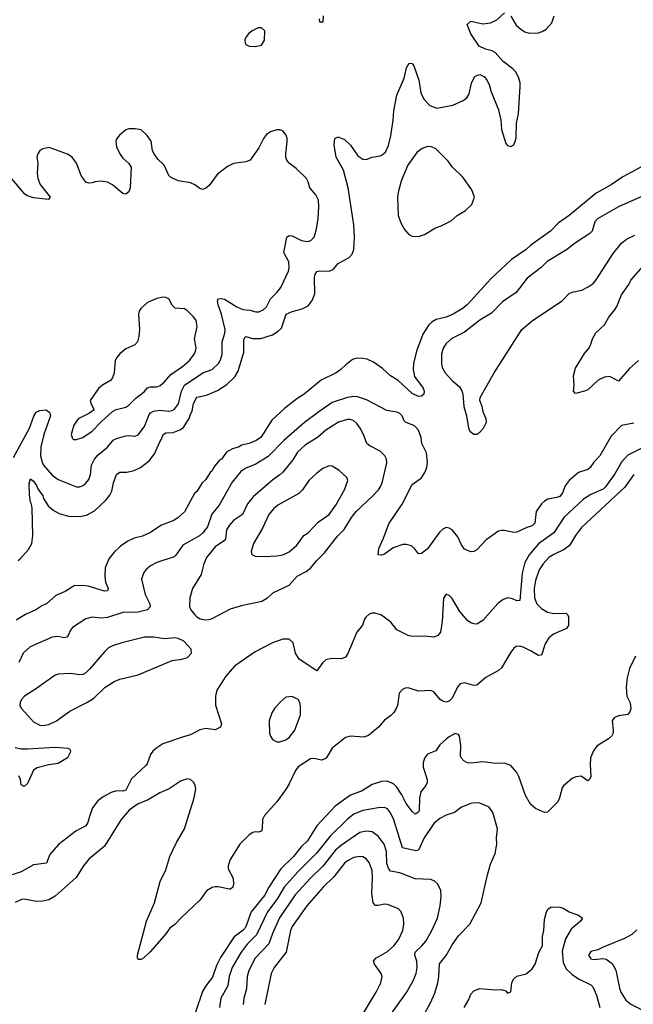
# Model space of a CAD drawing. Header units: inches. Extents: x 1473912 to 1647258, y 640388 to 773423.
# Tile 400 of 420: x 1623920 to 1627907, y 671690 to 678082. Entities that reach past the tile are written whole.
import ezdxf

# ---------------------------------------------------------------- set-up
doc = ezdxf.new("R2010")
doc.units = ezdxf.units.IN
doc.header["$MEASUREMENT"] = 0
doc.layers.add('B6627', color=7, linetype='Continuous')

msp = doc.modelspace()

# ---------------------------------------------------------------- linework, layer by layer
at = {"layer": 'B6627', "color": 5}
for points, elevation in [([(1623910, 674572.2), (1623921, 674579), (1623977.7, 674642.3), (1623998, 674682), (1624006.1, 674733.9), (1624002, 674910), (1623996.9, 674936.9), (1623990, 674949), (1623983.5, 674996.5), (1623982, 675070), (1623990, 675100.7), (1624010, 675086.8), (1624030, 675057.3), (1624037.3, 675037.3), (1624070, 674990.6), (1624074.7, 674974.7), (1624106, 674926), (1624138, 674898), (1624177.4, 674877.4), (1624238, 674858), (1624310, 674856.5), (1624353.4, 674866.6), (1624405.3, 674894.7), (1624478.2, 674961.8), (1624505.2, 674994.8), (1624518, 675022), (1624530, 675076), (1624550, 675130.5), (1624570, 675144.9), (1624615.6, 675144.4), (1624664, 675156), (1624704.6, 675175.4), (1624760.8, 675219.2), (1624796.4, 675263.6), (1624830, 675340.7), (1624842, 675358), (1624852, 675390), (1624870, 675399.6), (1624918.2, 675401.8), (1624961, 675419), (1624984.7, 675435.3), (1625023.3, 675496.7), (1625030, 675522), (1625040.4, 675539.6), (1625050, 675590.6), (1625070, 675632.1), (1625134.5, 675645.5), (1625205.9, 675674.1), (1625266.3, 675713.7), (1625317.4, 675762.6), (1625339.4, 675800.6), (1625377.2, 675922.8), (1625377.2, 676002.8), (1625382, 676018), (1625390, 676025.5), (1625432.2, 676012.2), (1625487.1, 676012.9), (1625562.9, 676037.1), (1625599.8, 676060.2), (1625620.5, 676079.5), (1625652, 676170), (1625690, 676186.7), (1625754.9, 676205.1), (1625794.7, 676225.3), (1625820.4, 676259.6), (1625837.8, 676302.2), (1625835.6, 676410), (1625839.6, 676430), (1625850, 676447.3), (1625868.5, 676451.5), (1625930, 676450.2), (1625958.7, 676461.3), (1625990, 676498.7), (1626061.4, 676538.6), (1626080.1, 676559.9), (1626091.6, 676590), (1626094.3, 676670), (1626089.8, 676750.2), (1626054.3, 676990), (1626024.5, 677104.5), (1625977, 677190), (1625963, 677270), (1625967.3, 677310), (1625990, 677321.6), (1626030, 677303.8), (1626070, 677267.7), (1626117.5, 677197.5), (1626150, 677175.3), (1626170, 677174.6), (1626210, 677190.3), (1626262, 677198), (1626276, 677204), (1626297.2, 677222.8), (1626315.5, 677264.5), (1626331.2, 677328.8), (1626347.1, 677430), (1626351.3, 677490), (1626370, 677591), (1626417.8, 677702.2), (1626433, 677770), (1626450, 677799.3), (1626470, 677798), (1626481.7, 677781.7), (1626513.4, 677690), (1626527.2, 677607.2), (1626546.1, 677566.1), (1626584.9, 677524.9), (1626630, 677508.2), (1626733, 677527), (1626802, 677558), (1626824.7, 677575.3), (1626840.4, 677599.6), (1626855.6, 677670), (1626874, 677710), (1626890, 677720.3), (1626910, 677724.9), (1626938.7, 677710), (1626955.8, 677690), (1626970, 677660.7), (1626980.6, 677620.6), (1627030, 677496), (1627046.7, 677430), (1627050.3, 677370), (1627079, 677279), (1627090, 677264.9), (1627110, 677259.3), (1627129.6, 677270.4), (1627139.6, 677290), (1627144.7, 677315.3), (1627148.4, 677410), (1627161.3, 677470), (1627171.2, 677650), (1627171.1, 677671.1), (1627162.9, 677702.9), (1627142.4, 677742.4), (1627123.7, 677763.7), (1627060.5, 677810), (1627008.9, 677868.9), (1626990, 677879.7), (1626945.2, 677890), (1626906, 677910), (1626851.5, 677990), (1626826.9, 678050), (1626850, 678071.6), (1626930, 678055.3), (1626979.7, 678060.3), (1627019.8, 678080.2), (1627070, 678126)], 620), ([(1625892.7, 678107.3), (1625890, 678066), (1625870, 678066), (1625868, 678088)], 620), ([(1627110, 678104.9), (1627146.5, 678046.5), (1627177.3, 678017.3), (1627202.4, 678002.4), (1627230, 677994.3), (1627290, 677997.4), (1627314.7, 678005.3), (1627339.8, 678020.2), (1627378, 678062), (1627392.2, 678107.8)], 620), ([(1623879.8, 675240.2), (1623983.7, 675430), (1624012, 675508), (1624026.9, 675533.1), (1624050, 675546), (1624090, 675548.3), (1624114.2, 675534.2), (1624121.3, 675510), (1624077, 675390), (1624058, 675310), (1624056.2, 675250), (1624065.7, 675210), (1624075.7, 675190), (1624130, 675125.4), (1624170, 675097.1), (1624290, 675050.3), (1624310, 675050.4), (1624330, 675057.6), (1624350, 675072.4), (1624370, 675096.3), (1624380.3, 675130), (1624387.2, 675190), (1624406.1, 675230), (1624430, 675256.1), (1624490, 675306.4), (1624527.7, 675352.3), (1624550, 675363.5), (1624610, 675380.3), (1624630, 675383.1), (1624670, 675377.6), (1624690, 675386.4), (1624730, 675442), (1624762, 675518), (1624770.5, 675529.5), (1624790, 675541.5), (1624830, 675546.3), (1624890, 675541.2), (1624910, 675545), (1624925.6, 675554.4), (1624951, 675589), (1624970.4, 675670), (1624990.3, 675709.7), (1625109.9, 675790.1), (1625170, 675810.9), (1625210.6, 675850), (1625225.2, 675874.8), (1625235.9, 675910), (1625235.7, 675990), (1625252.6, 676047.4), (1625254.5, 676070), (1625230.9, 676170.9), (1625208.7, 676231.3), (1625204.7, 676255.3), (1625209.7, 676270.3), (1625230, 676272.9), (1625250, 676266.7), (1625330, 676217.1), (1625370, 676200.6), (1625415.5, 676195.5), (1625455.2, 676184.8), (1625474.3, 676185.7), (1625502.5, 676197.5), (1625522.5, 676217.5), (1625549.7, 676270), (1625591.1, 676310), (1625616.9, 676343.1), (1625665.5, 676450), (1625670.6, 676470), (1625668.2, 676510), (1625636.4, 676570), (1625655.1, 676670), (1625670, 676680.9), (1625690, 676678.2), (1625750, 676648.4), (1625790, 676641.3), (1625812.3, 676647.7), (1625833.1, 676670), (1625846.9, 676713.1), (1625858.4, 676790), (1625863.4, 676870), (1625860.3, 676910), (1625844.2, 676944.2), (1625805.8, 676990), (1625794.6, 677030), (1625783.9, 677050), (1625716.4, 677116.4), (1625671.8, 677150), (1625656.3, 677170), (1625649.7, 677190), (1625649.7, 677210), (1625658.7, 677290), (1625656.9, 677310), (1625652.1, 677332.1), (1625630, 677360.7), (1625610, 677367.8), (1625590, 677366.6), (1625550, 677352.8), (1625523.9, 677336.1), (1625503.1, 677310), (1625474.4, 677250), (1625417.3, 677170), (1625390, 677158.4), (1625310, 677148), (1625270, 677129.6), (1625202.2, 677077.8), (1625150, 677004.5), (1625130, 676987.3), (1625110, 676979.3), (1625090, 676985.2), (1625057.2, 677010), (1625030, 677022.9), (1624950, 677036), (1624900.1, 677060.1), (1624889.4, 677070), (1624857.7, 677137.7), (1624816.6, 677176.6), (1624794.5, 677210), (1624783.7, 677230), (1624773.8, 677293.8), (1624749.3, 677330), (1624710, 677366), (1624670, 677374), (1624630, 677373.3), (1624610, 677367), (1624567.9, 677332.1), (1624550.4, 677310), (1624545.7, 677290), (1624550, 677256), (1624570.4, 677210), (1624590, 677182), (1624628.8, 677148.8), (1624644.4, 677124.4), (1624638, 676990), (1624630, 676965.2), (1624610, 676949.2), (1624590, 676953.2), (1624522.7, 677010), (1624490, 677027.3), (1624450, 677033.6), (1624410, 677029.5), (1624390, 677022), (1624370, 677020.9), (1624350, 677026.6), (1624318.4, 677070), (1624289.6, 677150), (1624260.9, 677190), (1624230, 677209.5), (1624112.5, 677252.5), (1624070, 677244.5), (1624050, 677232.3), (1624037.1, 677210), (1624032.4, 677190), (1624038.7, 677150), (1624034.3, 677085.7), (1624036.9, 677050), (1624052.5, 677012.5), (1624118.8, 676930), (1624106.4, 676913.6), (1624010, 676926.3), (1623970, 676938), (1623954, 676950), (1623860, 677060)], 640), ([(1627955.4, 677124.6), (1627839.2, 677060.8), (1627763, 677010), (1627664.5, 676955.5), (1627490.3, 676810), (1627419.2, 676760.8), (1627368, 676710), (1627241.3, 676618.7), (1627210.3, 676590), (1627115.8, 676524.2), (1626980.2, 676399.8), (1626830, 676234), (1626801.6, 676210), (1626736.3, 676170), (1626690.6, 676150), (1626625.1, 676134.9), (1626599, 676121), (1626578, 676102), (1626538.7, 676041.3), (1626498.9, 675930), (1626478.9, 675850), (1626476.5, 675810), (1626484.8, 675764.8), (1626540.5, 675690), (1626548, 675670), (1626544.9, 675650), (1626530, 675637), (1626510, 675635.6), (1626470, 675656.2), (1626378.6, 675738.6), (1626329.7, 675770), (1626277.6, 675817.6), (1626219.1, 675859.1), (1626177.1, 675877.1), (1626150, 675882.2), (1626110, 675883.9), (1626083.2, 675876.8), (1626038.2, 675841.8), (1626007.3, 675810), (1625976.3, 675790), (1625878.6, 675741.4), (1625767.3, 675650), (1625719.5, 675620.5), (1625641.3, 675558.7), (1625558.3, 675481.7), (1625487.3, 675370), (1625457.3, 675350), (1625411, 675330), (1625360.8, 675319.2), (1625346, 675310), (1625302.9, 675297.1), (1625264.6, 675275.4), (1625230.3, 675230), (1625218, 675222), (1625182.3, 675177.7), (1625170, 675153.2), (1625158, 675142), (1625130, 675098), (1625105.5, 675074.5), (1625070, 675019.5), (1625054.9, 675005.1), (1624990, 674887.3), (1624950.5, 674850), (1624920.7, 674830), (1624840.3, 674799.7), (1624766, 674750), (1624718, 674730), (1624663.4, 674716.6), (1624622.6, 674697.4), (1624576, 674664), (1624534.6, 674625.4), (1624498.4, 674581.6), (1624475.8, 674524.2), (1624473.7, 674470), (1624478, 674430), (1624494, 674390), (1624490, 674375.3), (1624470, 674373.2), (1624365.6, 674405.6), (1624330, 674409.7), (1624273.4, 674406.6), (1624216, 674370), (1624155.8, 674344.2), (1624094, 674290), (1624063.4, 674276.6), (1624026, 674250), (1623958.8, 674221.2), (1623897.1, 674182.9)], 620), ([(1627990, 676946), (1627810, 676866.3), (1627673, 676790), (1627656, 676770), (1627638.4, 676710), (1627625.1, 676694.9), (1627530, 676634.3), (1627472.1, 676587.9), (1627347.4, 676512.6), (1627307.4, 676472.6), (1627216.3, 676403.7), (1627146.5, 676310), (1627056.5, 676250), (1626984.3, 676175.7), (1626910, 676131.7), (1626810, 676053), (1626726.7, 676013.3), (1626690, 675979.2), (1626671.9, 675950), (1626660.7, 675910), (1626660.3, 675850), (1626664.7, 675824.7), (1626684.9, 675790), (1626730, 675740.3), (1626777.5, 675697.5), (1626792.6, 675672.6), (1626798.7, 675650), (1626805.7, 675570), (1626823.6, 675510), (1626835.2, 675430), (1626844.7, 675410), (1626870, 675390.3), (1626890, 675390.4), (1626910, 675404.4), (1626932.4, 675430), (1626953.1, 675470), (1626951.6, 675491.6), (1626933.3, 675530), (1626924.5, 675570), (1626909.2, 675610), (1626912.3, 675630), (1627001.6, 675790), (1627183, 676070), (1627251.8, 676130), (1627443.5, 676256.5), (1627490, 676304.2), (1627510, 676313.4), (1627572.9, 676327.1), (1627612.7, 676347.3), (1627645.1, 676370), (1627665.9, 676394.1), (1627775.8, 676564.2), (1627829.6, 676630.4), (1627862.5, 676657.5), (1627916, 676684)], 640), ([(1627941.3, 675870), (1627882.4, 675817.6), (1627810, 675736.2), (1627762, 675762), (1627750, 675765.1), (1627719, 675761), (1627678.5, 675741.5), (1627610, 675679.7), (1627590, 675669.7), (1627530, 675656.2), (1627518.7, 675670), (1627523.1, 675710), (1627516.9, 675770), (1627530, 675820.7), (1627590, 675914.9), (1627614.9, 675945.1), (1627628, 675970), (1627640.5, 676010), (1627663.5, 676050), (1627718.6, 676101.4), (1627748.4, 676150), (1627784.2, 676195.8), (1627799.1, 676220.9), (1627830, 676296.4), (1627876.6, 676363.4), (1627890, 676391.5), (1627970, 676481.5)], 620), ([(1627910, 675463.1), (1627830, 675446.6), (1627762.6, 675377.4), (1627690, 675249.7), (1627650.1, 675209.9), (1627625.7, 675174.3), (1627610, 675162.4), (1627550, 675143.5), (1627490.2, 675089.8), (1627463.8, 675056.2), (1627445.6, 675010), (1627430, 674987.1), (1627410, 674979.4), (1627351.1, 674968.9), (1627330, 674957.4), (1627310, 674938.7), (1627276.1, 674890), (1627266.6, 674813.4), (1627250, 674796.9), (1627213.8, 674786.2), (1627150, 674756), (1627130, 674752.7), (1627070, 674767), (1627050, 674767), (1627030, 674760.9), (1626950, 674705.2), (1626890, 674641.2), (1626870, 674629.3), (1626850, 674626.6), (1626810, 674644.5), (1626790, 674673.2), (1626765.8, 674725.8), (1626730, 674769.6), (1626710, 674782), (1626690, 674784.7), (1626670, 674775.1), (1626650, 674756.9), (1626570, 674647.8), (1626530, 674616), (1626510, 674615.3), (1626486, 674650), (1626466, 674666), (1626430, 674676.2), (1626410, 674676.2), (1626347.3, 674652.7), (1626290, 674612.7), (1626270, 674605.2), (1626250, 674608), (1626253.2, 674650), (1626284.4, 674715.6), (1626318, 674810), (1626403.8, 674936.2), (1626470, 675065.5), (1626530, 675107.9), (1626554.1, 675145.9), (1626564.6, 675175.4), (1626569.9, 675210), (1626563, 675270), (1626532.2, 675330), (1626528.1, 675370), (1626510, 675416.3), (1626485.1, 675445.1), (1626427.3, 675470), (1626418.4, 675478.4), (1626405.6, 675510), (1626390, 675525.6), (1626370, 675534), (1626304.8, 675544.8), (1626174.1, 675614.1), (1626114.6, 675634.6), (1626090, 675635.8), (1626050, 675629.8), (1625970, 675604.4), (1625950, 675595.9), (1625863.1, 675536.9), (1625770, 675467), (1625636.3, 675350), (1625534.1, 675245.9), (1625450, 675193.6), (1625388.7, 675170), (1625357.6, 675150), (1625301.2, 675078.8), (1625215.5, 674930), (1625169, 674871), (1625140.9, 674790), (1625110.2, 674750), (1625088.5, 674731.5), (1624980.9, 674670), (1624935, 674605), (1624924, 674596), (1624810, 674558), (1624770, 674536.8), (1624740.3, 674510), (1624724.9, 674490), (1624711.8, 674450), (1624735.8, 674350), (1624765.6, 674290), (1624766.9, 674270), (1624749.4, 674250.6), (1624690, 674236.9), (1624590, 674233.3), (1624490, 674200.2), (1624450, 674197.4), (1624390, 674202.7), (1624350, 674193.5), (1624263.8, 674136.2), (1624250, 674118), (1624235.9, 674084.1), (1624226.1, 674073.9), (1624210, 674068.4), (1624170, 674077.2), (1624130, 674073.7), (1623988.2, 674010), (1623942, 673970), (1623913.8, 673910)], 640), ([(1627986.8, 675313.2), (1627870, 675255.7), (1627830.1, 675209.9), (1627787.2, 675132.8), (1627725.8, 675050), (1627710, 675035.2), (1627630, 675000.2), (1627582.6, 674970), (1627455.8, 674850), (1627389.6, 674750.4), (1627290, 674679.6), (1627230, 674607), (1627202.4, 674557.6), (1627184.4, 674490), (1627168.5, 674311.5), (1627150, 674308.4), (1627122.7, 674322.7), (1627092.1, 674327.9), (1627060.9, 674319.1), (1627026.9, 674293.1), (1626930, 674182), (1626890, 674158), (1626870, 674159.5), (1626850, 674167.3), (1626830, 674182.4), (1626780, 674240), (1626730, 674324.5), (1626710, 674343.7), (1626690, 674353.2), (1626672.5, 674327.5), (1626664.3, 674175.7), (1626653, 674107), (1626636.1, 674083.9), (1626610, 674074.5), (1626550, 674080.4), (1626470, 674078.4), (1626443.4, 674083.4), (1626370, 674122), (1626331.6, 674170), (1626270, 674216.4), (1626230, 674228.7), (1626210, 674228.6), (1626190, 674222), (1626170, 674206.3), (1626160.2, 674190), (1626148.2, 674151.8), (1626110, 674106.6), (1626052, 673968), (1626036.1, 673943.9), (1626010, 673934), (1625945.1, 673934.9), (1625910, 673927.3), (1625890, 673909.5), (1625850, 673854.5), (1625735, 673930), (1625711.6, 673970), (1625695.8, 674035.8), (1625670, 674060.9), (1625630, 674060.5), (1625563, 674037), (1625450, 673977.6), (1625314.8, 673885.2), (1625259, 673821), (1625201.7, 673730), (1625191.3, 673690), (1625192.3, 673632.3), (1625230.4, 673510), (1625224.7, 673490), (1625190, 673472.7), (1625130, 673479.7), (1625090, 673471.2), (1625030, 673439.7), (1624990, 673429.7), (1624850, 673380.5), (1624810, 673355.6), (1624785.3, 673334.7), (1624770, 673312.3), (1624748.1, 673251.9), (1624739.5, 673240.5), (1624645.5, 673154.5), (1624610, 673081.3), (1624590, 673073.7), (1624550, 673075.6), (1624515.2, 673064.8), (1624462, 673038), (1624427.9, 673012.1), (1624393.9, 672966.1), (1624372.6, 672910), (1624363.1, 672870), (1624350.3, 672850), (1624285.5, 672814.5), (1624171.3, 672728.7), (1624117, 672663), (1624093.8, 672606.2), (1624010, 672595.8), (1623930, 672549.9), (1623823.9, 672516.1)], 660), ([(1627910, 675128.9), (1627851.7, 675048.3), (1627570, 674785.7), (1627530, 674734.3), (1627491.3, 674668.7), (1627457.4, 674642.6), (1627390, 674611.2), (1627356.9, 674590), (1627320.2, 674550), (1627295.4, 674510), (1627270, 674442), (1627261.7, 674390), (1627265.4, 674330), (1627279.4, 674290), (1627310, 674259), (1627350, 674236.1), (1627390, 674228), (1627470, 674230.2), (1627479.8, 674219.8), (1627484.8, 674204.8), (1627484.7, 674150), (1627479.8, 674140.2), (1627472, 674130), (1627387.3, 674092.7), (1627357.4, 674070), (1627333.4, 674030), (1627310, 673956.9), (1627290, 673953.8), (1627243.4, 673983.4), (1627190, 674008.5), (1627170, 674014.6), (1627146.5, 674013.5), (1627130, 674002), (1627110, 673976.9), (1627050, 673874.7), (1627030, 673856.8), (1626947.4, 673812.6), (1626890, 673761), (1626870, 673758.9), (1626810, 673776.8), (1626781.3, 673770), (1626765.8, 673754.2), (1626730, 673677.8), (1626710, 673658.3), (1626690, 673652.6), (1626670, 673657.9), (1626652.3, 673670), (1626610, 673719.1), (1626590, 673727.2), (1626510, 673723.1), (1626450, 673742.9), (1626430, 673744.5), (1626419.9, 673740.1), (1626407.1, 673732.9), (1626386.4, 673710), (1626373.7, 673630), (1626366.7, 673610), (1626350, 673584.5), (1626330, 673562.9), (1626290, 673535.1), (1626250.5, 673490), (1626185.7, 673434.3), (1626155.9, 673424.1), (1626070, 673430.8), (1626036.9, 673423.1), (1625950, 673352.6), (1625910.8, 673289.2), (1625899.1, 673280.9), (1625884, 673276), (1625830, 673285.1), (1625810, 673283), (1625730, 673231.6), (1625712.1, 673207.9), (1625670, 673120.9), (1625650.3, 673090), (1625590, 673005.6), (1625510, 672917), (1625498.5, 672890), (1625496.1, 672830), (1625490, 672815.1), (1625471.5, 672808.5), (1625450, 672809.7), (1625434.8, 672805.2), (1625410, 672789.7), (1625350.9, 672729.1), (1625287, 672630), (1625273.6, 672590), (1625275, 672570), (1625307.3, 672510), (1625310.2, 672470.2), (1625304.4, 672450), (1625290, 672437.2), (1625282.6, 672437.4), (1625210, 672453.6), (1625190, 672453.7), (1625170, 672448), (1625133.7, 672426.3), (1625092.2, 672367.8), (1624968.5, 672251.5), (1624930.4, 672210), (1624895.9, 672184.1), (1624870, 672148.2), (1624770, 672032.3), (1624724.7, 671990), (1624710, 671981.2), (1624690, 671982), (1624685.2, 671990), (1624684.5, 672010), (1624743.1, 672230), (1624796.8, 672350), (1624832.1, 672487.9), (1624870, 672564), (1624896.5, 672650), (1624939.6, 672740.4), (1624989.8, 672830.2), (1625054, 673030), (1625064.2, 673090), (1625060.5, 673110), (1625051.2, 673131.2), (1625030, 673149.5), (1625010, 673153.6), (1624970, 673140.5), (1624891.1, 673088.9), (1624830, 673062.7), (1624750, 673016.1), (1624690, 672992.2), (1624631.2, 672950), (1624578.5, 672890), (1624470, 672716.8), (1624370, 672632.5), (1624335, 672590), (1624286.2, 672513.8), (1624150, 672391.8), (1624110, 672368.9), (1624070, 672359.3), (1624030, 672358.3), (1623950, 672373), (1623932, 672370), (1623890, 672351.1)], 680), ([(1627920.7, 673950), (1627881.6, 673870), (1627867.1, 673810), (1627860.2, 673750), (1627864.5, 673690), (1627887, 673647), (1627890, 673609.3), (1627884.2, 673590), (1627870, 673572.2), (1627810, 673563.8), (1627782.4, 673550), (1627768.9, 673530), (1627775.6, 673470), (1627775, 673450), (1627767, 673433), (1627746.1, 673413.9), (1627671.8, 673368.2), (1627650, 673340.4), (1627629, 673290), (1627625.9, 673245.9), (1627630.2, 673169.8), (1627622.8, 673150), (1627610, 673142), (1627568.7, 673171.3), (1627532.1, 673167.9), (1627510, 673156), (1627452.3, 673107.7), (1627444.2, 673095.8), (1627427.4, 673030), (1627415.6, 673004.4), (1627350, 672937), (1627330, 672935.6), (1627270, 672962.2), (1627238.3, 672990), (1627205.6, 673045.6), (1627163.2, 673170), (1627150, 673194.5), (1627110, 673241.5), (1627070, 673255.9), (1627010, 673254.6), (1626930, 673264.6), (1626850, 673254.8), (1626830, 673258), (1626805.1, 673270), (1626787.8, 673290), (1626784.4, 673304.4), (1626786, 673370), (1626777.6, 673430), (1626770, 673442.7), (1626750, 673447.8), (1626710, 673427.4), (1626690, 673411.8), (1626650, 673374), (1626623.4, 673336.6), (1626570, 673313.8), (1626550.8, 673289.2), (1626542, 673258), (1626541.6, 673230), (1626568.3, 673150), (1626568.1, 673130), (1626558.5, 673110), (1626525.6, 673070), (1626516.6, 673030), (1626515.5, 672950), (1626510, 672938), (1626490, 672924.7), (1626470, 672942.4), (1626430, 672994), (1626402.5, 673050), (1626370, 673100.3), (1626350, 673120.2), (1626310, 673139.8), (1626270, 673137), (1626210, 673116.2), (1626144.2, 673075.8), (1626070, 673049.1), (1625970, 672977.7), (1625851, 672850), (1625789.2, 672750.8), (1625747.7, 672712.3), (1625699.4, 672650), (1625616.6, 672570), (1625537.8, 672450), (1625510, 672397.5), (1625423.1, 672290), (1625386.9, 672190), (1625370.1, 672169.9), (1625312.5, 672127.5), (1625225.6, 671994.4), (1625198.2, 671941.8), (1625172.4, 671867.6), (1625128.7, 671810), (1625106.9, 671773.1), (1625061.5, 671638.5)], 720), ([(1623890, 673357.7), (1623929.4, 673349.4), (1623970, 673349.3), (1624150, 673359.5), (1624233.2, 673353.2), (1624246, 673346), (1624251, 673330), (1624231, 673290), (1624170, 673253.2), (1624110, 673245.1), (1624034.6, 673225.4), (1624010.8, 673210), (1623970, 673124), (1623950, 673105.2), (1623930, 673115.3), (1623924.4, 673150), (1623914.6, 673174.6)], 640), ([(1626510, 671557.6), (1626590, 671700.4), (1626617.6, 671762.4), (1626637, 671830), (1626643.4, 671870), (1626647.2, 671952.8), (1626690, 672007), (1626730, 672077.6), (1626770, 672134), (1626844.7, 672210), (1626918, 672350), (1626958.4, 672530), (1626979.3, 672600.7), (1627009.6, 672670), (1627020.5, 672730), (1627017.6, 672770), (1627023.6, 672830), (1626994.7, 672934.7), (1626969.7, 672969.7), (1626910, 672995.4), (1626878.9, 672998.9), (1626850, 672994.5), (1626790.6, 672970), (1626745.3, 672934.7), (1626690, 672918.5), (1626650, 672896.1), (1626610, 672863.5), (1626548.5, 672770), (1626510.3, 672690), (1626493.5, 672686.5), (1626406.9, 672706.9), (1626350, 672888), (1626330, 672933.7), (1626310, 672958.8), (1626290, 672968.2), (1626250, 672965.4), (1626150, 672948.5), (1626090, 672924.1), (1626050, 672892.7), (1625938, 672782), (1625850, 672674.2), (1625726.4, 672550), (1625638.5, 672450), (1625590, 672371.3), (1625529.2, 672290), (1625458.4, 672141.6), (1625398.4, 672081.6), (1625358.4, 672030), (1625301.4, 671930), (1625280.6, 671870), (1625272, 671810), (1625227.2, 671730), (1625217.4, 671670)], 740), ([(1626233, 671487), (1626433.6, 671766.4), (1626476.9, 671843.1), (1626496.2, 671890), (1626502.1, 671930), (1626499.9, 671970), (1626486.3, 672010), (1626488.9, 672030), (1626533.1, 672070), (1626558.7, 672101.3), (1626595.8, 672164.2), (1626634.2, 672250), (1626652.7, 672330), (1626659.3, 672390), (1626655.6, 672430), (1626637.4, 672470), (1626612.5, 672492.5), (1626590, 672501), (1626490, 672504), (1626390, 672543.1), (1626330, 672555.5), (1626315.2, 672575.2), (1626304.3, 672604.3), (1626302.8, 672682.8), (1626289, 672729), (1626250, 672781.2), (1626210, 672809), (1626170, 672815.4), (1626130, 672805.4), (1626010, 672724.4), (1625970, 672689.2), (1625891.3, 672590), (1625809.5, 672510), (1625710, 672400.2), (1625608.7, 672251.3), (1625561.9, 672150), (1625537.8, 672082.2), (1625450.8, 671990), (1625408.3, 671910), (1625398.5, 671870), (1625393.9, 671790), (1625375.9, 671730), (1625371, 671690)], 760), ([(1626066, 671490), (1626236.8, 671770), (1626266.9, 671830), (1626274.7, 671870), (1626268.2, 671890), (1626224.4, 671950), (1626219.7, 671970), (1626233, 671990), (1626310, 672033.8), (1626349.7, 672070), (1626380.9, 672110), (1626408.4, 672170), (1626415.1, 672210), (1626414.3, 672250), (1626398, 672290), (1626380.7, 672310), (1626310, 672338.7), (1626290, 672340.9), (1626250, 672330.8), (1626232.1, 672332.1), (1626217.2, 672350), (1626208.8, 672408.8), (1626213.1, 672513.1), (1626210, 672558), (1626189.9, 672609.9), (1626170, 672635.4), (1626150, 672647.2), (1626130, 672650.8), (1626090, 672642.5), (1626050, 672622.3), (1626030, 672606.3), (1625961.2, 672518.8), (1625891.8, 672450), (1625785.8, 672330), (1625690, 672195.6), (1625680.1, 672170), (1625651, 672030), (1625572.8, 671930), (1625554.7, 671890), (1625511.7, 671690)], 780), ([(1626807.2, 671670), (1626837.3, 671722.7), (1626850, 671756.3), (1626870, 671778), (1626910, 671794), (1627010, 671784.9), (1627047.5, 671787.5), (1627077.3, 671777.3), (1627090, 671762), (1627110, 671772), (1627117, 671830), (1627127.1, 671852.9), (1627150, 671872.2), (1627210, 671887.6), (1627250, 671920.3), (1627268.6, 671950), (1627292.5, 672027.5), (1627316.3, 672070), (1627317.4, 672130), (1627326, 672170), (1627330, 672242), (1627341.6, 672290), (1627354, 672310), (1627370, 672320.7), (1627390, 672324), (1627430, 672322), (1627450, 672314.9), (1627490.3, 672290.3), (1627550, 672268.4), (1627576.3, 672250), (1627564.4, 672230), (1627502.7, 672177.3), (1627465.2, 672114.8), (1627443.6, 672036.4), (1627450, 671962), (1627470, 671921.5), (1627510, 671883.6), (1627550, 671855), (1627630, 671816.9), (1627642.9, 671802.9), (1627667.8, 671750), (1627690.1, 671670)], 720), ([(1627930, 672173.6), (1627896.1, 672143.9), (1627850, 672117.2), (1627710, 672060.9), (1627676.7, 672043.3), (1627630, 672033), (1627616.4, 672010), (1627630, 671986.7), (1627650, 671982.3), (1627710, 671988.2), (1627730, 671983), (1627770, 671955.5), (1627791.9, 671911.9), (1627816.3, 671796.3), (1627826.4, 671770), (1627858.4, 671718.4), (1627890.7, 671690.7), (1628010, 671630.2)], 740)]:
    msp.add_lwpolyline(points, dxfattribs=dict(at, elevation=elevation))
for points, elevation in [([(1625470, 678029.4), (1625430, 678009.4), (1625406, 677990), (1625390.6, 677970), (1625383, 677950), (1625384, 677930), (1625390, 677921), (1625410, 677910.8), (1625450, 677907.7), (1625490, 677916), (1625511.4, 677948.6), (1625511.8, 678010), (1625490, 678029.2)], 640), ([(1626570, 677258.9), (1626534.2, 677245.8), (1626500.9, 677219.1), (1626441.8, 677138.2), (1626400.2, 677039.8), (1626380.3, 676970), (1626375.2, 676930), (1626379.6, 676810), (1626398.6, 676758.6), (1626419.9, 676719.9), (1626447.3, 676687.3), (1626470, 676676), (1626510, 676675.3), (1626550, 676688.4), (1626620.9, 676730), (1626657.3, 676742.7), (1626723, 676777), (1626762.4, 676810), (1626816.8, 676843.2), (1626857.6, 676882.4), (1626874.3, 676930), (1626858.3, 676978.3), (1626798.5, 677058.5), (1626730, 677127.1), (1626703.8, 677163.8), (1626622.9, 677242.9), (1626596, 677256)], 620), ([(1624850, 676280.5), (1624810, 676272.4), (1624750, 676246.6), (1624708.5, 676210), (1624697, 676190), (1624692.2, 676170), (1624698.3, 676070), (1624694.3, 676025.7), (1624685.3, 675990), (1624669.1, 675970.9), (1624610, 675945.4), (1624570, 675912.6), (1624550.3, 675890), (1624540.2, 675870), (1624534, 675790), (1624523.6, 675756.4), (1624510, 675740.7), (1624457.3, 675710), (1624431.7, 675688.3), (1624378.4, 675610), (1624385.5, 675585.5), (1624404.9, 675550), (1624373.1, 675526.9), (1624299.5, 675490), (1624272.4, 675450), (1624255.5, 675390), (1624263, 675363), (1624270, 675356), (1624290, 675356.3), (1624330, 675368.7), (1624391.5, 675410), (1624448.9, 675471.1), (1624522.6, 675537.4), (1624547.8, 675552.2), (1624610, 675567.1), (1624630, 675579), (1624675.7, 675624.3), (1624730, 675667.8), (1624750, 675692.6), (1624770, 675699.3), (1624810, 675698.9), (1624833.7, 675706.3), (1624861.5, 675730), (1624901.3, 675778.7), (1624977.6, 675830), (1625022.8, 675870), (1625052.8, 675910), (1625062, 675930), (1625066, 675950), (1625056, 676010), (1625072.8, 676090), (1625066, 676130), (1625050, 676154), (1625010, 676191.8), (1624990, 676205.6), (1624930, 676209.5), (1624910, 676229.3), (1624889.6, 676269.6), (1624870, 676278.7)], 660), ([(1626050, 675487.1), (1625990.9, 675469.1), (1625910, 675416.8), (1625854.3, 675370), (1625777.1, 675322.9), (1625724.8, 675275.2), (1625695.2, 675224.8), (1625630, 675145.6), (1625610, 675126.3), (1625564.3, 675095.7), (1625436.2, 674983.8), (1625400.5, 674939.5), (1625367.8, 674870), (1625309.3, 674830.7), (1625280.5, 674799.5), (1625263.7, 674770), (1625256.1, 674710), (1625250, 674700.4), (1625190, 674660.3), (1625134, 674590), (1625116.9, 674550), (1625099.6, 674480.4), (1625042.4, 674390), (1625024.9, 674330), (1625023.8, 674270), (1625032.7, 674250), (1625058, 674218), (1625070, 674206), (1625093.5, 674193.5), (1625130, 674186.4), (1625150, 674188.4), (1625170, 674194.4), (1625290, 674258.3), (1625370, 674282), (1625492.9, 674307.1), (1625530, 674328.2), (1625570, 674363.7), (1625670, 674412.2), (1625723, 674470), (1625780.3, 674499.7), (1625810, 674522), (1625848.3, 674570), (1625900, 674620), (1625985.1, 674730), (1626027, 674773), (1626075.3, 674850), (1626106.8, 674890), (1626212.2, 674987.8), (1626250.8, 675030), (1626266.5, 675053.5), (1626276.9, 675083.1), (1626305.2, 675205.2), (1626303.1, 675230), (1626291.4, 675251.4), (1626260.9, 675280.9), (1626194.8, 675314.8), (1626176, 675330), (1626153.3, 675390), (1626132.3, 675430), (1626110, 675460.4), (1626090, 675477.8), (1626070, 675486.2)], 660), ([(1625930, 675186.6), (1625890, 675169.4), (1625850, 675138.4), (1625799.3, 675090), (1625758.4, 675030), (1625734.4, 675005.6), (1625598, 674930), (1625570, 674907.6), (1625537.6, 674870), (1625498, 674782), (1625439.1, 674680.9), (1625424.6, 674630), (1625428.4, 674610), (1625450, 674600.3), (1625510, 674596.9), (1625590, 674602), (1625630, 674609.1), (1625670, 674627.3), (1625720.4, 674670), (1625765.5, 674734.5), (1625793.5, 674750), (1625860, 674820), (1625929.7, 674870), (1625972.9, 674930), (1626031.1, 675030), (1626051.8, 675090), (1626045.2, 675110), (1625995.8, 675155.8), (1625950, 675183.7)], 680), ([(1624790, 674074.3), (1624730, 674073.7), (1624583, 674037), (1624523, 674017), (1624496.5, 674003.5), (1624470, 673979.5), (1624374.4, 673865.6), (1624350, 673842.4), (1624330, 673831.3), (1624310, 673829.6), (1624250, 673837.7), (1624170, 673833.3), (1624150, 673827.3), (1624030, 673740.5), (1623950.8, 673690), (1623930.8, 673670), (1623924, 673650), (1623922, 673630), (1623930.8, 673610), (1624010, 673523.8), (1624050, 673502.6), (1624070, 673500.3), (1624110, 673506.7), (1624158.4, 673530), (1624246.1, 673593.9), (1624357, 673650), (1624402, 673678), (1624474, 673746), (1624534.9, 673785.1), (1624570, 673800.4), (1624690, 673829), (1624910, 673922.3), (1624974, 673930), (1625010, 673942.6), (1625035.6, 673970), (1625034.7, 673994.7), (1624986.7, 674046.7), (1624950, 674064.7), (1624930, 674068.3), (1624863.8, 674063.8)], 660), ([(1625690, 673689.5), (1625650, 673683.7), (1625610, 673649.4), (1625575.5, 673610), (1625558, 673582), (1625540.3, 673530), (1625543.1, 673450), (1625548.9, 673430), (1625563.1, 673410), (1625590, 673395.3), (1625610, 673393.7), (1625650, 673406.4), (1625670, 673423), (1625707.6, 673470), (1625743.5, 673570), (1625745.1, 673625.1), (1625740.5, 673650), (1625729.2, 673670)], 680)]:
    msp.add_lwpolyline(points, close=True, dxfattribs=dict(at, elevation=elevation))

doc.saveas('drawing.dxf')
